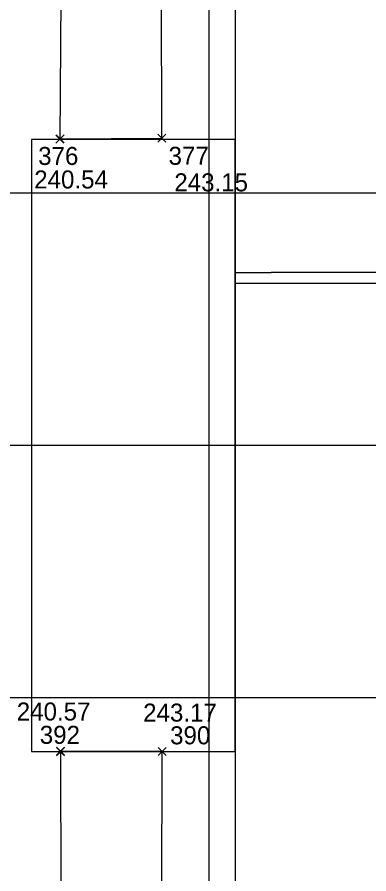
# Model space of a CAD drawing. Extents: x -264205 to -263659, y -1242401 to -1242060.
# Drawn here: x -263807.64 to -263797.88, y -1242144.77 to -1242121 of the extents above; entities that cross this region are included whole.
import ezdxf

# ---------------------------------------------------------------- set-up
doc = ezdxf.new("R2010")
doc.units = 0
for name, color, linetype in [('BOD_CISLO', 7, 'Continuous'), ('BOD_SYMBOL', 7, 'Continuous'), ('BOD_VYSKA', 7, 'Continuous'), ('KFA_SO_10-1_VSTUPY_TRIBUNA_C', 7, 'Continuous'), ('OBRUBNIKY_KOMUNIKACIE_PROJEKT', 7, 'Continuous'), ('OSI_STAVBY_KFA', 7, 'Continuous'), ('SITUACIA_DSP_2D', 7, 'Continuous')]:
    doc.layers.add(name, color=color, linetype=linetype)

msp = doc.modelspace()

# ---------------------------------------------------------------- linework, layer by layer
at = {"layer": 'BOD_SYMBOL'}
for p, q in [((-263803.739, -1242124.47), (-263803.518, -1242124.248)), ((-263803.518, -1242124.47), (-263803.739, -1242124.248)), ((-263806.562, -1242124.49), (-263806.341, -1242124.269)), ((-263806.341, -1242124.49), (-263806.562, -1242124.269)), ((-263806.56, -1242124.485), (-263806.339, -1242124.265)), ((-263806.339, -1242124.485), (-263806.56, -1242124.265)), ((-263806.546, -1242141.477), (-263806.324, -1242141.255)), ((-263806.324, -1242141.477), (-263806.546, -1242141.255)), ((-263806.546, -1242141.488), (-263806.324, -1242141.266)), ((-263806.324, -1242141.488), (-263806.546, -1242141.266)), ((-263803.73, -1242141.485), (-263803.508, -1242141.264)), ((-263803.508, -1242141.485), (-263803.73, -1242141.264))]:
    msp.add_line(p, q, dxfattribs=at)
at = {"layer": 'KFA_SO_10-1_VSTUPY_TRIBUNA_C'}
for p, q in [((-263806.431, -1242120.33), (-263806.452, -1242124.379)), ((-263806.435, -1242141.377), (-263806.423, -1242145.4))]:
    msp.add_line(p, q, dxfattribs=at)
for points in [[(-263806.452, -1242124.379), (-263806.449, -1242124.375), (-263803.628, -1242124.359), (-263803.636, -1242120.344), (-263806.428, -1242120.325), (-263806.431, -1242120.33)], [(-263806.423, -1242145.4), (-263806.424, -1242145.397), (-263803.625, -1242145.392), (-263803.619, -1242141.374), (-263806.435, -1242141.366), (-263806.435, -1242141.377)]]:
    msp.add_lwpolyline(points, dxfattribs=at)
at = {"layer": 'OBRUBNIKY_KOMUNIKACIE_PROJEKT'}
msp.add_line((-263801.593, -1242104.482), (-263801.593, -1242224.282), dxfattribs=at)
at = {"layer": 'OSI_STAVBY_KFA'}
for p, q in [((-263802.318, -1242083.237), (-263802.318, -1242246.707)), ((-263792.653, -1242125.882), (-263909.343, -1242125.882)), ((-263792.653, -1242132.882), (-263917.293, -1242132.882)), ((-263792.653, -1242139.882), (-263909.343, -1242139.882))]:
    msp.add_line(p, q, dxfattribs=at)
at = {"layer": 'SITUACIA_DSP_2D'}
for p, q in [((-263801.593, -1242104.482), (-263801.593, -1242224.282)), ((-263807.243, -1242124.395), (-263807.243, -1242141.37)), ((-263801.593, -1242124.395), (-263807.243, -1242124.395)), ((-263801.593, -1242124.395), (-263807.243, -1242124.395)), ((-263807.243, -1242124.395), (-263807.243, -1242141.37)), ((-263801.593, -1242141.37), (-263801.593, -1242124.395)), ((-263801.593, -1242141.37), (-263801.593, -1242124.395)), ((-263801.593, -1242128.082), (-263800.593, -1242128.082)), ((-263788.893, -1242128.082), (-263800.593, -1242128.082)), ((-263801.593, -1242128.382), (-263800.593, -1242128.382)), ((-263800.593, -1242128.382), (-263792.375, -1242128.382)), ((-263807.243, -1242141.37), (-263801.593, -1242141.37)), ((-263807.243, -1242141.37), (-263801.593, -1242141.37))]:
    msp.add_line(p, q, dxfattribs=at)

# ---------------------------------------------------------------- texts
at = {"layer": 'BOD_CISLO'}
for s, p in [('376', (-263807.056, -1242125.098)), ('377', (-263803.439, -1242125.094)), ('392', (-263807.011, -1242141.16)), ('390', (-263803.396, -1242141.173))]:
    msp.add_text(s, height=0.5, dxfattribs=at).set_placement(p)
at = {"layer": 'BOD_VYSKA'}
for s, p in [('240.54', (-263807.166, -1242125.751)), ('243.15', (-263803.279, -1242125.831)), ('240.57', (-263807.65, -1242140.513)), ('243.17', (-263804.144, -1242140.543))]:
    msp.add_text(s, height=0.5, dxfattribs=at).set_placement(p)

doc.saveas('drawing.dxf')
